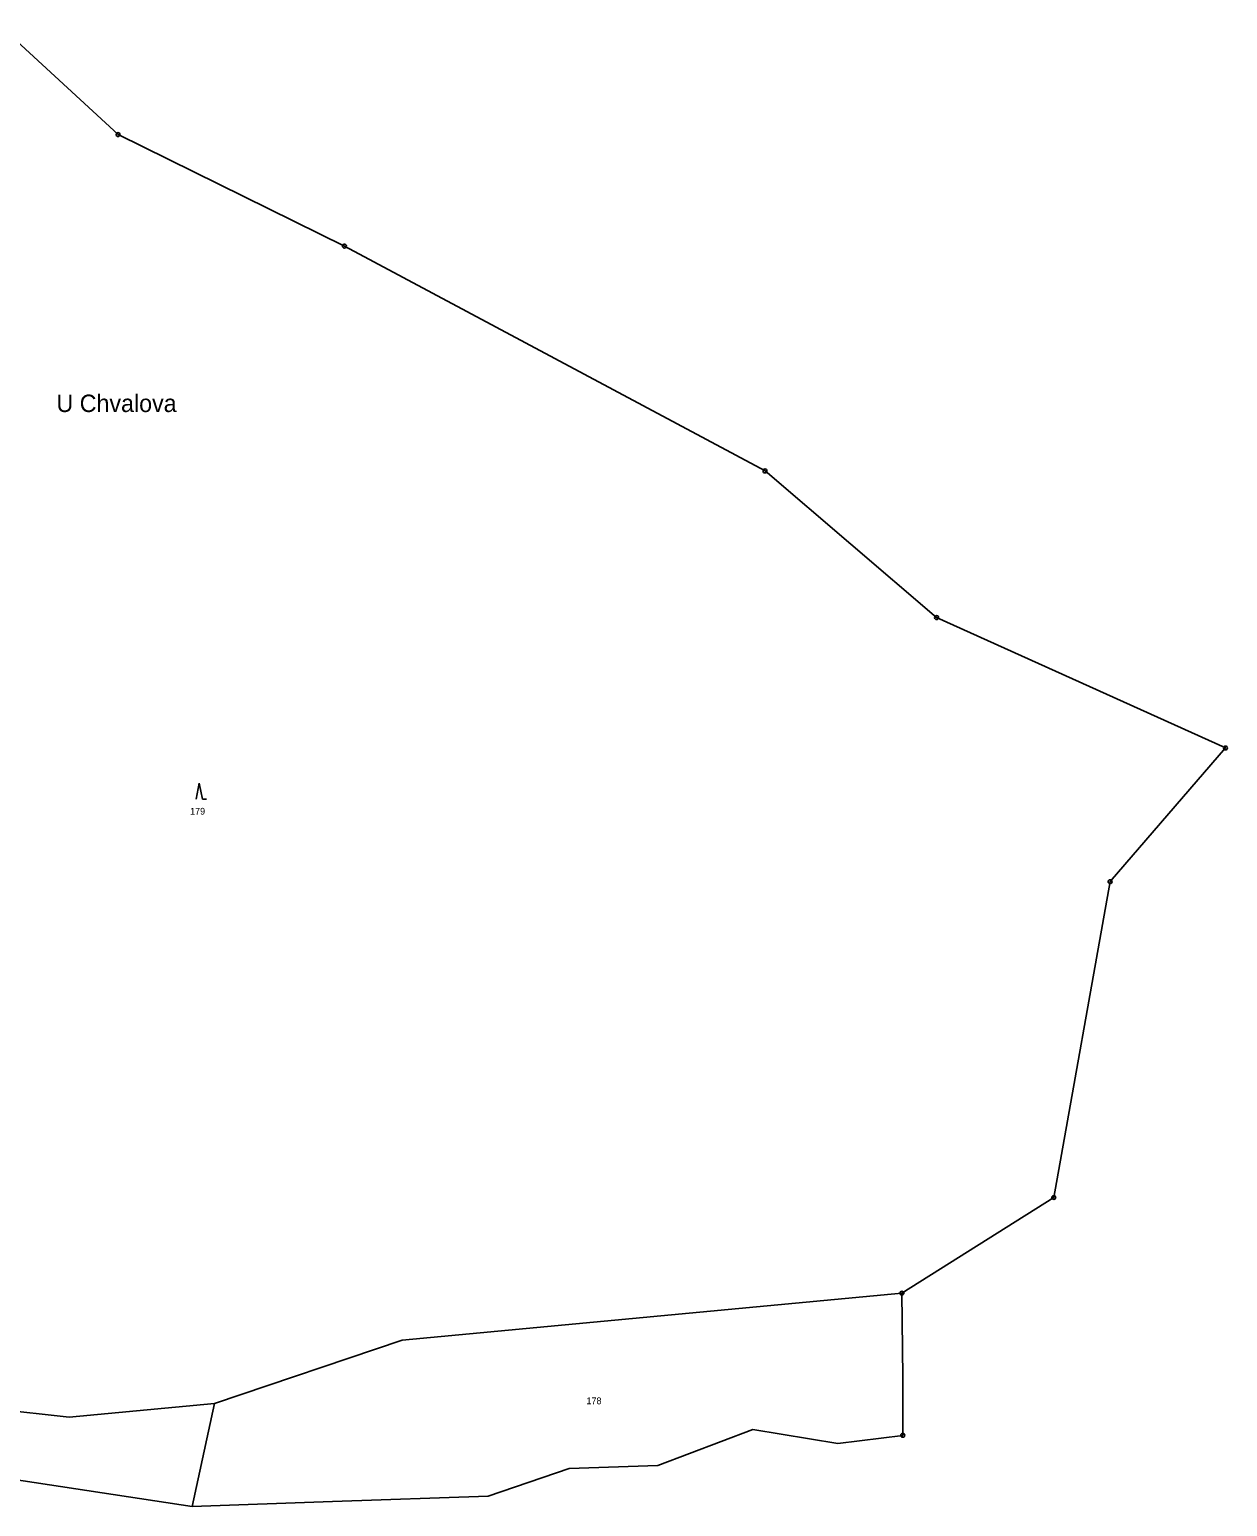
# Model space of a CAD drawing. Extents: x -794421 to -792735, y -1117671 to -1115559.
# Drawn here: x -793247.9 to -792944.8, y -1116036.6 to -1115662.9 of the extents above; entities that cross this region are included whole.
import ezdxf

# ---------------------------------------------------------------- set-up
doc = ezdxf.new("R2010")
doc.units = 0
for name, color, linetype in [('Vrstva 1', 7, 'Continuous'), ('Vrstva 14', 7, 'Continuous'), ('Vrstva 23', 7, 'Continuous'), ('Vrstva 28', 7, 'Continuous'), ('Vrstva 3', 7, 'Continuous'), ('Vrstva 39', 7, 'Continuous')]:
    doc.layers.add(name, color=color, linetype=linetype)

msp = doc.modelspace()

# ---------------------------------------------------------------- linework, layer by layer
at = {"layer": 'Vrstva 1'}
for p, q in [((-793153.63, -1115994.55), (-793027.16, -1115982.62)), ((-793201.07, -1116010.57), (-793153.63, -1115994.55)), ((-793320.32, -1116004.97), (-793237.85, -1116014.01)), ((-793237.85, -1116014.01), (-793201.07, -1116010.57)), ((-793201.07, -1116010.57), (-793206.71, -1116036.58))]:
    msp.add_line(p, q, dxfattribs=at)
at = {"layer": 'Vrstva 23'}
for p, q in [((-793205.72, -1115857.61), (-793204.92, -1115853.61)), ((-793204.92, -1115853.61), (-793204.12, -1115857.61)), ((-793204.12, -1115857.61), (-793203.12, -1115857.61))]:
    msp.add_line(p, q, dxfattribs=at)
at = {"layer": 'Vrstva 28'}
for centre, radius in [((-793225.47, -1115689.52), 0.5), ((-793225.47, -1115689.52), 0.01), ((-793168.2, -1115717.73), 0.5), ((-793168.2, -1115717.73), 0.01), ((-793061.78, -1115774.62), 0.5), ((-793061.78, -1115774.62), 0.01), ((-793018.36, -1115811.71), 0.5), ((-793018.36, -1115811.71), 0.01), ((-792945.27, -1115844.7), 0.5), ((-792945.27, -1115844.7), 0.01), ((-792974.47, -1115878.52), 0.5), ((-792974.47, -1115878.52), 0.01), ((-792988.71, -1115958.42), 0.5), ((-792988.71, -1115958.42), 0.01), ((-793027.16, -1115982.62), 0.5), ((-793027.16, -1115982.62), 0.01), ((-793026.92, -1116018.59), 0.5), ((-793026.92, -1116018.59), 0.01)]:
    msp.add_circle(centre, radius, dxfattribs=at)
at = {"layer": 'Vrstva 3'}
for p, q in [((-793225.47, -1115689.52), (-793254.28, -1115662.95)), ((-793225.47, -1115689.52), (-793168.2, -1115717.73)), ((-793168.2, -1115717.73), (-793061.78, -1115774.62)), ((-793018.36, -1115811.71), (-793061.78, -1115774.62)), ((-792945.27, -1115844.7), (-793018.36, -1115811.71)), ((-792974.47, -1115878.52), (-792945.27, -1115844.7)), ((-792988.71, -1115958.42), (-792974.47, -1115878.52)), ((-793027.16, -1115982.62), (-792988.71, -1115958.42)), ((-793027.16, -1115982.62), (-793026.9, -1116003.81)), ((-793026.9, -1116003.81), (-793026.92, -1116018.59)), ((-793064.85, -1116017.11), (-793088.89, -1116026.25)), ((-793043.35, -1116020.61), (-793064.85, -1116017.11)), ((-793026.92, -1116018.59), (-793043.35, -1116020.61)), ((-793267.43, -1116027.38), (-793206.71, -1116036.58)), ((-793111.37, -1116026.99), (-793131.8, -1116033.96)), ((-793088.89, -1116026.25), (-793111.37, -1116026.99)), ((-793206.71, -1116036.58), (-793171.21, -1116035.34)), ((-793171.21, -1116035.34), (-793131.8, -1116033.96))]:
    msp.add_line(p, q, dxfattribs=at)

# ---------------------------------------------------------------- texts
at = {"layer": 'Vrstva 14'}
for s, p in [('179', (-793207.247, -1115861.55)), ('178', (-793106.956, -1116010.71))]:
    msp.add_text(s, height=1.7, dxfattribs=at).set_placement(p)
at = {"layer": 'Vrstva 39'}
msp.add_text('U Chvalova', height=4.4, dxfattribs=at).set_placement((-793241.07, -1115759.71))

doc.saveas('drawing.dxf')
